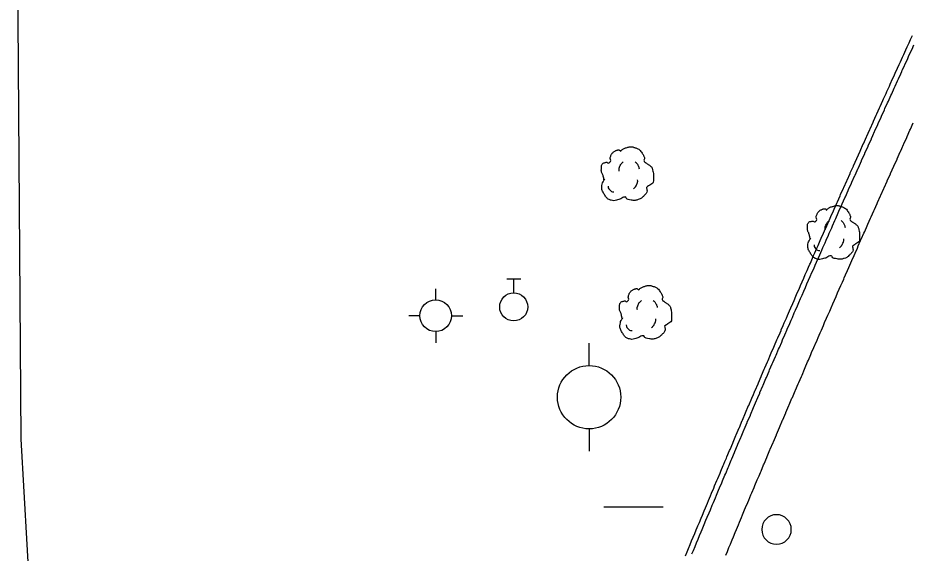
# Model space of a CAD drawing. Extents: x 2145380 to 2157287, y 139568 to 149130.
# Drawn here: x 2150969.8 to 2151082.8, y 141727.7 to 141795.4 of the extents above; entities that cross this region are included whole.
import ezdxf

# ---------------------------------------------------------------- set-up
doc = ezdxf.new("R2010")
doc.units = 0
for name, color, linetype in [('Default', 7, 'Continuous'), ('PR_PREVIOUSLY CONSTRUCTED', 7, 'Continuous'), ('TOPO_Fence', 7, 'Continuous'), ('TOPO_Power Pole', 7, 'Continuous'), ('TOPO_Sign', 7, 'Continuous'), ('TOPO_Tree', 7, 'Continuous'), ('TOPO_Water Fire Hydrant', 7, 'Continuous'), ('TOPO_Water Valve', 7, 'Continuous')]:
    doc.layers.add(name, color=color, linetype=linetype)

# ---------------------------------------------------------------- blocks, each defined once
blk = doc.blocks.new('FIRHYD')
at = {"layer": 'TOPO_Water Fire Hydrant'}
for p, q in [((-0.02, 10.16), (-0.03, 17.34)), ((10.16, 0.02), (17.34, 0.03)), ((-10.16, -0.02), (-17.34, -0.03)), ((0.02, -10.16), (0.03, -17.34))]:
    blk.add_line(p, q, dxfattribs=at)
blk.add_circle((0, 0), 10.16, dxfattribs=at)
blk = doc.blocks.new('TREE')
at = {"layer": 'TOPO_Tree'}
for points in [[(-14.07, -0.4), (-14.17, 0.5), (-14.37, 1.38), (-14.6, 2.25), (-14.84, 3.17), (-15.47, 3.96), (-15.66, 4.9), (-15.8, 5.59), (-15.71, 6.31), (-15.66, 7.01), (-15.6, 7.91), (-15.72, 8.8), (-15.13, 9.66), (-14.62, 10.42), (-13.76, 10.49), (-13.02, 10.72), (-12.18, 10.98), (-11.06, 10), (-10.37, 10.72), (-9.4, 11.74), (-10.29, 13.28), (-9.84, 14.42), (-9.56, 15.15), (-9.32, 15.89), (-8.78, 16.54), (-8.18, 17.26), (-7.5, 17.68), (-6.67, 18.13), (-6.14, 18.41), (-5.61, 18.61), (-5.08, 18.66), (-4.55, 18.71), (-4.02, 18.54), (-3.49, 18.13)], [(-3.49, 17.6), (-3.07, 18.27), (-2.58, 18.8), (-1.9, 19.19), (-1.05, 19.68), (-0.19, 19.96), (0.74, 20.24), (1.62, 20.51), (2.51, 20.82), (3.39, 20.77), (4.1, 20.73), (4.8, 20.47), (5.51, 20.24), (6.43, 19.95), (7.32, 19.73), (8.15, 19.19), (9.36, 18.4), (10.02, 17.21), (10.8, 16.01), (11.24, 15.33), (11.58, 14.62), (11.86, 13.89), (12.17, 13.08), (11.37, 12.02), (11.86, 11.25), (12, 11.03), (12.18, 10.86), (12.39, 10.72), (12.91, 10.35), (13.45, 10.02), (13.97, 9.66), (14.7, 9.16), (15.41, 8.68), (16.09, 8.07), (16.7, 7.53), (16.93, 6.73), (17.15, 5.95), (17.59, 4.38), (17.71, 2.77), (17.68, 1.19), (17.65, -0.25), (17.83, -2.22), (16.62, -3.04), (15.47, -3.83), (14.31, -4.58), (13.16, -5.35)], [(-4.21, 5.09), (-4.46, 6.09), (-4.3, 7.21), (-3.84, 8.21), (-3.33, 9.34), (-2.71, 10.27), (-1.64, 10.97)], [(5.89, 11.15), (6.5, 10.68), (6.96, 10.17), (7.36, 9.5), (7.93, 8.56), (8.31, 7.6), (8.46, 6.56)], [(13.16, -5.34), (13.25, -5.81), (13.36, -6.28), (13.45, -6.75), (13.76, -8.52), (12.24, -10.03), (10.8, -11.51), (9.98, -12.34), (9.13, -12.77), (8.15, -13.1), (5.97, -13.83), (3.32, -13.56), (1.27, -13.1), (0.49, -12.92), (-0.06, -11.44), (-0.84, -11.51), (-2.04, -11.61), (-3.28, -12.78), (-4.55, -13.1), (-6.06, -13.47), (-7.77, -14.03), (-9.31, -13.62), (-11.36, -13.09), (-12.84, -11.41), (-14.07, -9.39), (-15.32, -7.35), (-15.61, -5.13), (-15.13, -3.04), (-14.87, -1.89), (-13.91, -0.75), (-13.54, 0.13)], [(-11.38, -4.46), (-11.47, -5.41), (-11.03, -6.32), (-10.09, -7.22), (-9.3, -7.97), (-8.49, -8.26), (-7.7, -8.14)], [(4.79, -6.29), (5.71, -5.66), (6.3, -4.92), (6.81, -3.91), (7.36, -2.81), (7.63, -1.7), (7.54, -0.6)]]:
    blk.add_open_spline(points, degree=3, dxfattribs=at)
blk = doc.blocks.new('POWPOL')
at = {"layer": 'TOPO_Power Pole'}
for p, q in [((0, 10.16), (0, 17.34)), ((0, -10.16), (0, -17.34))]:
    blk.add_line(p, q, dxfattribs=at)
blk.add_circle((0, 0), 10.16, dxfattribs=at)
blk = doc.blocks.new('WATVAL')
at = {"layer": 'Default'}
for p, q in [((-2.25, 9), (2.25, 9)), ((0, 4.5), (0, 9))]:
    blk.add_line(p, q, dxfattribs=at)
blk.add_circle((0, 0), 4.5, dxfattribs=at)

msp = doc.modelspace()

# ---------------------------------------------------------------- linework, layer by layer
at = {"layer": 'PR_PREVIOUSLY CONSTRUCTED'}
for points in [[(2151054.12, 141727.37), (2151054.34, 141727.89), (2151054.52, 141728.32), (2151054.72, 141728.82), (2151054.91, 141729.28), (2151055.11, 141729.75), (2151055.31, 141730.23), (2151055.49, 141730.67), (2151055.62, 141730.98), (2151055.71, 141731.18), (2151055.88, 141731.6), (2151056.1, 141732.13), (2151056.26, 141732.52), (2151056.5, 141733.09), (2151056.65, 141733.45), (2151056.9, 141734.04), (2151057.04, 141734.37), (2151057.3, 141734.99), (2151057.42, 141735.3), (2151057.7, 141735.94), (2151057.81, 141736.22), (2151058.1, 141736.89), (2151058.2, 141737.14), (2151058.5, 141737.84), (2151058.59, 141738.07), (2151058.9, 141738.79), (2151058.98, 141738.99), (2151059.12, 141739.32), (2151059.3, 141739.74), (2151059.37, 141739.91), (2151059.7, 141740.69), (2151059.76, 141740.84), (2151060.1, 141741.64), (2151060.15, 141741.76), (2151060.5, 141742.59), (2151060.54, 141742.68), (2151060.91, 141743.54), (2151060.94, 141743.61), (2151061.31, 141744.49), (2151061.33, 141744.53), (2151061.72, 141745.44), (2151061.72, 141745.45), (2151062.11, 141746.37), (2151062.12, 141746.39), (2151062.51, 141747.3), (2151062.53, 141747.34), (2151062.66, 141747.64), (2151062.9, 141748.22), (2151062.93, 141748.29), (2151063.3, 141749.14), (2151063.34, 141749.24), (2151063.69, 141750.06), (2151063.74, 141750.18), (2151064.09, 141750.98), (2151064.15, 141751.13), (2151064.48, 141751.9), (2151064.56, 141752.08), (2151064.88, 141752.82), (2151064.97, 141753.03), (2151065.28, 141753.74), (2151065.38, 141753.97), (2151065.67, 141754.66), (2151065.79, 141754.92), (2151066.07, 141755.58), (2151066.2, 141755.87), (2151066.23, 141755.95), (2151066.47, 141756.5), (2151066.61, 141756.81), (2151066.87, 141757.42), (2151067.02, 141757.76), (2151067.27, 141758.34), (2151067.43, 141758.71), (2151067.67, 141759.26), (2151067.84, 141759.65), (2151068.07, 141760.18), (2151068.25, 141760.6), (2151068.47, 141761.1), (2151068.67, 141761.54), (2151068.87, 141762.02), (2151069.08, 141762.49), (2151069.27, 141762.93), (2151069.49, 141763.43), (2151069.68, 141763.85), (2151069.85, 141764.24), (2151069.91, 141764.38), (2151070.08, 141764.77), (2151070.32, 141765.32), (2151070.48, 141765.69), (2151070.74, 141766.27), (2151070.89, 141766.61), (2151071.15, 141767.21), (2151071.29, 141767.52), (2151071.57, 141768.16), (2151071.69, 141768.44), (2151071.99, 141769.1), (2151072.1, 141769.36), (2151072.4, 141770.04), (2151072.51, 141770.27), (2151072.82, 141770.99), (2151072.91, 141771.19), (2151073.24, 141771.93), (2151073.32, 141772.11), (2151073.5, 141772.51), (2151073.66, 141772.87), (2151073.72, 141773.02), (2151074.08, 141773.82), (2151074.13, 141773.94), (2151074.5, 141774.76), (2151074.54, 141774.85), (2151074.92, 141775.7), (2151074.95, 141775.77), (2151075.34, 141776.64), (2151075.36, 141776.68), (2151075.76, 141777.58), (2151075.77, 141777.6), (2151076.18, 141778.52), (2151076.18, 141778.52), (2151076.59, 141779.43), (2151076.6, 141779.46), (2151077, 141780.34), (2151077.03, 141780.41), (2151077.19, 141780.77), (2151077.41, 141781.26), (2151077.45, 141781.35), (2151077.82, 141782.17), (2151077.87, 141782.29), (2151078.23, 141783.08), (2151078.3, 141783.23), (2151078.65, 141784), (2151078.72, 141784.17), (2151079.06, 141784.91), (2151079.15, 141785.11), (2151079.47, 141785.82), (2151079.57, 141786.05), (2151079.89, 141786.74), (2151080, 141786.99), (2151080.3, 141787.65), (2151080.43, 141787.93), (2151080.72, 141788.56), (2151080.85, 141788.86), (2151080.92, 141789), (2151081.13, 141789.47), (2151081.28, 141789.8), (2151081.55, 141790.39), (2151081.71, 141790.74), (2151081.97, 141791.3), (2151082.14, 141791.68), (2151082.38, 141792.21), (2151082.57, 141792.62), (2151082.8, 141793.12)], [(2151054.95, 141727.64), (2151055.13, 141728.07), (2151055.34, 141728.56), (2151055.53, 141729.02), (2151055.72, 141729.49), (2151055.92, 141729.97), (2151056.11, 141730.41), (2151056.24, 141730.73), (2151056.32, 141730.92), (2151056.49, 141731.34), (2151056.72, 141731.88), (2151056.88, 141732.26), (2151057.12, 141732.83), (2151057.27, 141733.19), (2151057.51, 141733.78), (2151057.65, 141734.11), (2151057.91, 141734.73), (2151058.04, 141735.04), (2151058.31, 141735.68), (2151058.43, 141735.96), (2151058.71, 141736.63), (2151058.82, 141736.88), (2151059.11, 141737.58), (2151059.21, 141737.81), (2151059.51, 141738.53), (2151059.6, 141738.73), (2151059.73, 141739.06), (2151059.91, 141739.48), (2151059.98, 141739.65), (2151060.31, 141740.43), (2151060.38, 141740.58), (2151060.72, 141741.38), (2151060.76, 141741.5), (2151061.12, 141742.33), (2151061.16, 141742.42), (2151061.52, 141743.28), (2151061.55, 141743.35), (2151061.92, 141744.23), (2151061.94, 141744.27), (2151062.33, 141745.18), (2151062.33, 141745.19), (2151062.73, 141746.11), (2151062.73, 141746.13), (2151063.12, 141747.03), (2151063.14, 141747.08), (2151063.27, 141747.38), (2151063.51, 141747.95), (2151063.54, 141748.02), (2151063.91, 141748.88), (2151063.95, 141748.97), (2151064.3, 141749.8), (2151064.36, 141749.92), (2151064.7, 141750.72), (2151064.76, 141750.87), (2151065.1, 141751.64), (2151065.17, 141751.82), (2151065.49, 141752.56), (2151065.58, 141752.76), (2151065.89, 141753.48), (2151065.99, 141753.71), (2151066.29, 141754.4), (2151066.4, 141754.66), (2151066.68, 141755.32), (2151066.81, 141755.6), (2151066.84, 141755.68), (2151067.08, 141756.24), (2151067.22, 141756.55), (2151067.48, 141757.16), (2151067.63, 141757.49), (2151067.88, 141758.07), (2151068.04, 141758.44), (2151068.28, 141758.99), (2151068.45, 141759.39), (2151068.68, 141759.91), (2151068.86, 141760.33), (2151069.08, 141760.83), (2151069.28, 141761.28), (2151069.48, 141761.75), (2151069.69, 141762.22), (2151069.88, 141762.67), (2151070.1, 141763.17), (2151070.29, 141763.58), (2151070.46, 141763.97), (2151070.52, 141764.11), (2151070.69, 141764.5), (2151070.93, 141765.05), (2151071.09, 141765.42), (2151071.35, 141766), (2151071.5, 141766.34), (2151071.76, 141766.94), (2151071.9, 141767.26), (2151072.18, 141767.89), (2151072.3, 141768.17), (2151072.6, 141768.83), (2151072.71, 141769.09), (2151073.01, 141769.77), (2151073.12, 141770), (2151073.43, 141770.72), (2151073.52, 141770.92), (2151073.85, 141771.66), (2151073.93, 141771.84), (2151074.11, 141772.24), (2151074.27, 141772.6), (2151074.33, 141772.75), (2151074.69, 141773.54), (2151074.74, 141773.67), (2151075.11, 141774.48), (2151075.15, 141774.58), (2151075.53, 141775.43), (2151075.56, 141775.5), (2151075.95, 141776.37), (2151075.97, 141776.41), (2151076.37, 141777.31), (2151076.38, 141777.33), (2151076.79, 141778.24), (2151076.79, 141778.25), (2151077.2, 141779.16), (2151077.21, 141779.19), (2151077.61, 141780.07), (2151077.63, 141780.13), (2151077.8, 141780.49), (2151078.02, 141780.98), (2151078.06, 141781.07), (2151078.43, 141781.9), (2151078.48, 141782.01), (2151078.84, 141782.81), (2151078.91, 141782.95), (2151079.25, 141783.72), (2151079.33, 141783.89), (2151079.67, 141784.64), (2151079.76, 141784.83), (2151080.08, 141785.55), (2151080.18, 141785.77), (2151080.49, 141786.46), (2151080.61, 141786.71), (2151080.91, 141787.38), (2151081.03, 141787.65), (2151081.32, 141788.29), (2151081.46, 141788.59), (2151081.52, 141788.73), (2151081.74, 141789.2), (2151081.89, 141789.53), (2151082.16, 141790.11), (2151082.32, 141790.46), (2151082.57, 141791.02), (2151082.75, 141791.4), (2151082.99, 141791.93)], [(2151059.22, 141727.49), (2151059.42, 141727.95), (2151059.62, 141728.44), (2151059.8, 141728.88), (2151059.93, 141729.19), (2151060.01, 141729.39), (2151060.19, 141729.8), (2151060.41, 141730.34), (2151060.57, 141730.72), (2151060.81, 141731.29), (2151060.96, 141731.64), (2151061.2, 141732.23), (2151061.34, 141732.57), (2151061.6, 141733.18), (2151061.73, 141733.49), (2151062, 141734.13), (2151062.12, 141734.41), (2151062.4, 141735.08), (2151062.5, 141735.33), (2151062.8, 141736.03), (2151062.89, 141736.26), (2151063.2, 141736.98), (2151063.28, 141737.18), (2151063.42, 141737.51), (2151063.6, 141737.93), (2151063.67, 141738.1), (2151064, 141738.88), (2151064.06, 141739.02), (2151064.4, 141739.82), (2151064.45, 141739.94), (2151064.8, 141740.77), (2151064.84, 141740.86), (2151065.2, 141741.72), (2151065.23, 141741.78), (2151065.61, 141742.66), (2151065.62, 141742.7), (2151066.01, 141743.61), (2151066.01, 141743.62), (2151066.4, 141744.54), (2151066.41, 141744.56), (2151066.8, 141745.46), (2151066.82, 141745.51), (2151066.95, 141745.81), (2151067.19, 141746.38), (2151067.22, 141746.45), (2151067.58, 141747.3), (2151067.63, 141747.4), (2151067.98, 141748.22), (2151068.03, 141748.34), (2151068.37, 141749.14), (2151068.44, 141749.29), (2151068.77, 141750.06), (2151068.85, 141750.23), (2151069.17, 141750.97), (2151069.25, 141751.18), (2151069.56, 141751.89), (2151069.66, 141752.12), (2151069.96, 141752.81), (2151070.07, 141753.07), (2151070.35, 141753.73), (2151070.48, 141754.01), (2151070.51, 141754.09), (2151070.75, 141754.65), (2151070.89, 141754.96), (2151071.15, 141755.56), (2151071.3, 141755.9), (2151071.55, 141756.48), (2151071.71, 141756.85), (2151071.95, 141757.4), (2151072.12, 141757.79), (2151072.35, 141758.31), (2151072.53, 141758.73), (2151072.75, 141759.23), (2151072.94, 141759.67), (2151073.15, 141760.15), (2151073.35, 141760.62), (2151073.55, 141761.06), (2151073.77, 141761.56), (2151073.95, 141761.98), (2151074.12, 141762.36), (2151074.18, 141762.5), (2151074.35, 141762.89), (2151074.59, 141763.45), (2151074.75, 141763.81), (2151075.01, 141764.39), (2151075.16, 141764.72), (2151075.42, 141765.33), (2151075.56, 141765.64), (2151075.84, 141766.27), (2151075.96, 141766.55), (2151076.25, 141767.21), (2151076.37, 141767.47), (2151076.67, 141768.15), (2151076.77, 141768.38), (2151077.09, 141769.1), (2151077.18, 141769.3), (2151077.5, 141770.04), (2151077.58, 141770.21), (2151077.76, 141770.61), (2151077.92, 141770.98), (2151077.99, 141771.13), (2151078.34, 141771.92), (2151078.4, 141772.04), (2151078.76, 141772.86), (2151078.8, 141772.95), (2151079.18, 141773.8), (2151079.21, 141773.87), (2151079.6, 141774.74), (2151079.62, 141774.78), (2151080.02, 141775.67), (2151080.03, 141775.69), (2151080.44, 141776.6), (2151080.44, 141776.61), (2151080.85, 141777.52), (2151080.86, 141777.55), (2151081.25, 141778.43), (2151081.28, 141778.49), (2151081.44, 141778.85), (2151081.67, 141779.34), (2151081.71, 141779.43), (2151082.08, 141780.25), (2151082.13, 141780.37), (2151082.49, 141781.16), (2151082.55, 141781.31), (2151082.9, 141782.08)]]:
    msp.add_lwpolyline(points, dxfattribs=at)
at = {"layer": 'TOPO_Fence'}
msp.add_lwpolyline([(2150971.73, 141715.52), (2150970.2, 141742.13), (2150969.79, 141801.03), (2150971.1, 141892.88), (2150970.79, 141989.87), (2150970.36, 142081.37)], dxfattribs=at)
at = {"layer": 'TOPO_Sign'}
for points in [[(2151043.82, 141733.59), (2151051.31, 141733.6)], [(2151065.63, 141732.59), (2151065.63, 141732.59)], [(2151063.76, 141730.72), (2151063.76, 141730.72)], [(2151067.49, 141730.72), (2151067.49, 141730.72)], [(2151065.63, 141728.85), (2151065.63, 141728.85)]]:
    msp.add_lwpolyline(points, dxfattribs=at)
for start, end in [(90, 180), (360, 90), (180, 270), (270, 0)]:
    msp.add_arc((2151065.63, 141730.72), 1.87, start, end, dxfattribs=at)

# ---------------------------------------------------------------- block references
at = {"layer": 'TOPO_Power Pole', "xscale": 0.39370000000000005, "yscale": 0.3937000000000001}
msp.add_blockref('POWPOL', (2151041.96, 141747.43), dxfattribs=at)
at = {"layer": 'TOPO_Tree', "xscale": 0.19685000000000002, "yscale": 0.19685000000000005}
for p in [(2151046.6, 141774.99), (2151072.63, 141767.56), (2151048.89, 141757.47)]:
    msp.add_blockref('TREE', p, dxfattribs=at)
at = {"layer": 'TOPO_Water Fire Hydrant', "xscale": 0.19685000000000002, "yscale": 0.19685000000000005}
msp.add_blockref('FIRHYD', (2151022.58, 141757.72), dxfattribs=at)
at = {"layer": 'TOPO_Water Valve', "xscale": 0.39370000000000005, "yscale": 0.3937000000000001}
msp.add_blockref('WATVAL', (2151032.43, 141758.84), dxfattribs=at)

doc.saveas('drawing.dxf')
